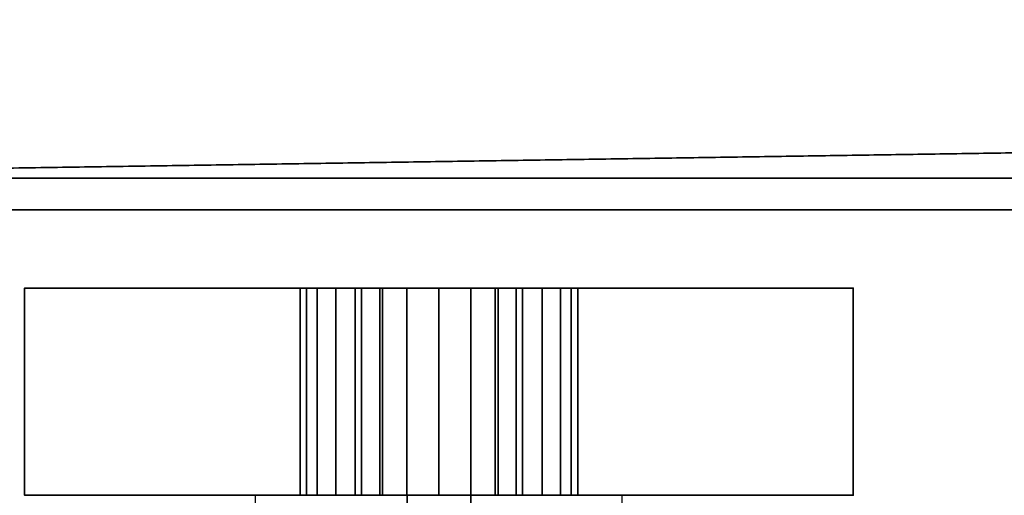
# Model space of a CAD drawing. Header units: millimetres. Extents: x -493 to 6693, y -115 to 145.
# Tile 376 of 656: x 1170 to 1231, y -57 to -27. Entities that reach past the tile are written whole.
import ezdxf

# ---------------------------------------------------------------- set-up
doc = ezdxf.new("R2010")
doc.units = ezdxf.units.MM
doc.layers.add('151', color=7, linetype='Continuous', true_color=0xffffff)

# ---------------------------------------------------------------- blocks, each defined once
blk = doc.blocks.new('UG_SURFACE_097')
at = {"layer": '151', "color": 252, "linetype": 'Continuous', "lineweight": 35}
for points in [[(1141, -26), (1859, -26), (1128, -37.1)], [(1859, -26), (1872, -26), (1872, -37.1), (1128, -37.1)], [(1872, -39.1, 2030), (1872, -26, 2030), (1128, -26, 2030), (1128, -39.1, 2030)], [(1128, -39.1, 2), (1128, -37.1), (1872, -37.1), (1872, -39.1, 2)], [(1128, -39.1, 2), (1872, -39.1, 2), (1872, -39.1, 2030), (1128, -39.1, 2030)]]:
    blk.add_3dface(points, dxfattribs=at)
blk = doc.blocks.new('UG_SURFACE_104')
at = {"layer": '151', "color": 254, "linetype": 'Continuous', "lineweight": 35}
for points in [[(1170, -44, 951.5), (1191.15, -44, 990.491), (1192.288, -44, 988.788)], [(1192.288, -44, 988.788), (1193.991, -44, 987.65), (1170, -44, 951.5)], [(1193.991, -44, 987.65), (1196, -44, 987.25), (1196, -44, 948), (1170, -44, 951.5)], [(1170, -44, 951.5), (1188.367, -44, 1007.721), (1190.75, -44, 1005), (1190.75, -44, 992.5)], [(1190.75, -44, 992.5), (1191.15, -44, 990.491), (1170, -44, 951.5)], [(1170, -44, 951.5), (1187.289, -44, 1011.173), (1188.367, -44, 1007.721)], [(1170, -44, 1186.5), (1189.527, -44, 1017.888), (1187.699, -44, 1014.767)], [(1170, -44, 1186.5), (1196, -44, 1190), (1196, -44, 1020.75), (1192.461, -44, 1020.002)], [(1192.461, -44, 1020.002), (1189.527, -44, 1017.888), (1170, -44, 1186.5)], [(1187.699, -44, 1014.767), (1187.289, -44, 1011.173), (1170, -44, 951.5), (1170, -44, 1186.5)], [(1196, -44, 948), (1196, -57, 948), (1170, -57, 951.5), (1170, -44, 951.5)], [(1170, -44, 951.5), (1170, -57, 951.5), (1170, -57, 1186.5), (1170, -44, 1186.5)], [(1170, -44, 1186.5), (1170, -57, 1186.5), (1196, -57, 1190), (1196, -44, 1190)], [(1187.289, -44, 1011.173), (1187.289, -57, 1011.173), (1188.367, -57, 1007.721), (1188.367, -44, 1007.721)], [(1187.699, -44, 1014.767), (1187.699, -57, 1014.767), (1187.289, -57, 1011.173), (1187.289, -44, 1011.173)], [(1189.527, -44, 1017.888), (1189.527, -57, 1017.888), (1187.699, -57, 1014.767), (1187.699, -44, 1014.767)], [(1188.367, -44, 1007.721), (1188.367, -57, 1007.721), (1190.75, -57, 1005), (1190.75, -44, 1005)], [(1192.461, -44, 1020.002), (1192.461, -57, 1020.002), (1189.527, -57, 1017.888), (1189.527, -44, 1017.888)], [(1190.75, -44, 1005), (1190.75, -57, 1005), (1190.75, -57, 992.5), (1190.75, -44, 992.5)], [(1190.75, -44, 992.5), (1190.75, -57, 992.5), (1191.15, -57, 990.491), (1191.15, -44, 990.491)], [(1191.15, -44, 990.491), (1191.15, -57, 990.491), (1192.288, -57, 988.788), (1192.288, -44, 988.788)], [(1192.288, -44, 988.788), (1192.288, -57, 988.788), (1193.991, -57, 987.65), (1193.991, -44, 987.65)], [(1196, -44, 1020.75), (1196, -57, 1020.75), (1192.461, -57, 1020.002), (1192.461, -44, 1020.002)], [(1193.991, -44, 987.65), (1193.991, -57, 987.65), (1196, -57, 987.25), (1196, -44, 987.25)], [(1222, -44, 951.5), (1196, -44, 948), (1196, -44, 987.25), (1198.009, -44, 987.65)], [(1199.539, -44, 1020.002), (1196, -44, 1020.75), (1196, -44, 1190), (1222, -44, 1186.5)], [(1199.539, -44, 1020.002), (1199.539, -57, 1020.002), (1196, -57, 1020.75), (1196, -44, 1020.75)], [(1222, -44, 951.5), (1222, -57, 951.5), (1196, -57, 948), (1196, -44, 948)], [(1196, -44, 987.25), (1196, -57, 987.25), (1198.009, -57, 987.65), (1198.009, -44, 987.65)], [(1196, -44, 1190), (1196, -57, 1190), (1222, -57, 1186.5), (1222, -44, 1186.5)], [(1222, -44, 951.5), (1198.009, -44, 987.65), (1199.712, -44, 988.788)], [(1198.009, -44, 987.65), (1198.009, -57, 987.65), (1199.712, -57, 988.788), (1199.712, -44, 988.788)], [(1222, -44, 1186.5), (1202.473, -44, 1017.888), (1199.539, -44, 1020.002)], [(1202.473, -44, 1017.888), (1202.473, -57, 1017.888), (1199.539, -57, 1020.002), (1199.539, -44, 1020.002)], [(1199.712, -44, 988.788), (1200.85, -44, 990.491), (1222, -44, 951.5)], [(1199.712, -44, 988.788), (1199.712, -57, 988.788), (1200.85, -57, 990.491), (1200.85, -44, 990.491)], [(1222, -44, 951.5), (1200.85, -44, 990.491), (1201.25, -44, 992.5)], [(1200.85, -44, 990.491), (1200.85, -57, 990.491), (1201.25, -57, 992.5), (1201.25, -44, 992.5)], [(1201.25, -44, 992.5), (1201.25, -57, 992.5), (1201.25, -57, 1005), (1201.25, -44, 1005)], [(1201.25, -44, 992.5), (1201.25, -44, 1005), (1203.632, -44, 1007.721), (1222, -44, 951.5)], [(1201.25, -44, 1005), (1201.25, -57, 1005), (1203.632, -57, 1007.721), (1203.632, -44, 1007.721)], [(1204.301, -44, 1014.767), (1202.473, -44, 1017.888), (1222, -44, 1186.5)], [(1204.301, -44, 1014.767), (1204.301, -57, 1014.767), (1202.473, -57, 1017.888), (1202.473, -44, 1017.888)], [(1203.632, -44, 1007.721), (1204.711, -44, 1011.173), (1222, -44, 951.5)], [(1203.632, -44, 1007.721), (1203.632, -57, 1007.721), (1204.711, -57, 1011.173), (1204.711, -44, 1011.173)], [(1222, -44, 1186.5), (1222, -44, 951.5), (1204.711, -44, 1011.173), (1204.301, -44, 1014.767)], [(1204.711, -44, 1011.173), (1204.711, -57, 1011.173), (1204.301, -57, 1014.767), (1204.301, -44, 1014.767)], [(1222, -44, 1186.5), (1222, -57, 1186.5), (1222, -57, 951.5), (1222, -44, 951.5)]]:
    blk.add_3dface(points, dxfattribs=at)

msp = doc.modelspace()

# ---------------------------------------------------------------- linework, layer by layer
at = {"layer": '151', "color": 253, "linetype": 'Continuous', "lineweight": -3}
for p, q in [((1128, -37.1), (1872, -37.1)), ((1872, -39.1, 2), (1128, -39.1, 2)), ((1872, -39.1, 2030), (1128, -39.1, 2030)), ((1170, -44, 951.5), (1170, -57, 951.5)), ((1170, -44, 1186.5), (1170, -44, 951.5)), ((1170, -44, 1186.5), (1170, -57, 1186.5)), ((1190.75, -57, 1005), (1190.75, -44, 1005)), ((1190.75, -44, 1005), (1190.75, -44, 992.5)), ((1190.75, -57, 992.5), (1190.75, -44, 992.5)), ((1201.25, -57, 992.5), (1201.25, -44, 992.5)), ((1201.25, -44, 992.5), (1201.25, -44, 1005)), ((1201.25, -57, 1005), (1201.25, -44, 1005)), ((1222, -44, 951.5), (1222, -57, 951.5)), ((1222, -44, 1186.5), (1222, -57, 1186.5)), ((1222, -44, 951.5), (1222, -44, 1186.5)), ((1170, -57, 1186.5), (1170, -57, 951.5)), ((1184.5, -60, 1014.5), (1184.5, -57, 1014.5)), ((1184.5, -57, 993.5), (1184.5, -57, 1014.5)), ((1184.5, -60, 993.5), (1184.5, -57, 993.5)), ((1190.75, -57, 1005), (1190.75, -57, 992.5)), ((1194, -57, 1020.261), (1194, -57, 1003.739)), ((1194, -57, 1020.261), (1194, -60, 1020.261)), ((1194, -60, 1003.739), (1194, -57, 1003.739)), ((1198, -57, 1020.261), (1198, -60, 1020.261)), ((1198, -60, 1003.739), (1198, -57, 1003.739)), ((1198, -57, 1003.739), (1198, -57, 1020.261)), ((1201.25, -57, 992.5), (1201.25, -57, 1005)), ((1207.5, -57, 1014.5), (1207.5, -57, 993.5)), ((1207.5, -60, 1014.5), (1207.5, -57, 1014.5)), ((1207.5, -60, 993.5), (1207.5, -57, 993.5)), ((1222, -57, 951.5), (1222, -57, 1186.5))]:
    msp.add_line(p, q, dxfattribs=at)
at = {"layer": '151', "color": 253, "linetype": 'Continuous', "lineweight": -3, "extrusion": (0, 1, 0)}
msp.add_circle((-1196, 1104, -57), 15, dxfattribs=at)
at = {"layer": '151', "color": 253, "linetype": 'Continuous', "lineweight": -3, "extrusion": (0, -1, 0)}
msp.add_circle((1196, 1012, 57), 9, dxfattribs=at)
for centre, radius, start, end in [((1196, 1091.679, 44), 98.321, 74.66639, 105.33361), ((1196, 1046.321, 44), 98.321, 254.66639, 285.33361), ((1196, 1012, 44), 8.75, 306.8699, 233.1301), ((1196, 992.5, 44), 5.25, 180, 0), ((1196, 1091.679, 57), 98.321, 74.66639, 105.33361), ((1196, 1046.321, 57), 98.321, 254.66639, 285.33361), ((1196, 1012, 57), 8.75, 306.8699, 233.1301), ((1196, 992.5, 57), 5.25, 180, 0)]:
    msp.add_arc(centre, radius, start, end, dxfattribs=at)
at = {"layer": '151', "color": 253, "linetype": 'Continuous', "lineweight": -3, "extrusion": (0, 1, 0)}
for centre, radius, start, end in [((-1196, 993.5, -57), 11.5, 180, 0), ((-1196, 1014.5, -57), 11.5, 360, 180), ((-1196, 1012, -57), 8.5, 283.60896, 76.39104), ((-1196, 1012, -57), 8.5, 103.60896, 256.39104)]:
    msp.add_arc(centre, radius, start, end, dxfattribs=at)

# ---------------------------------------------------------------- block references
at = {"layer": '151', "color": 253, "linetype": 'Continuous', "lineweight": -3}
for name in ['UG_SURFACE_097', 'UG_SURFACE_104']:
    msp.add_blockref(name, (0, 0), dxfattribs=at)

doc.saveas('drawing.dxf')
